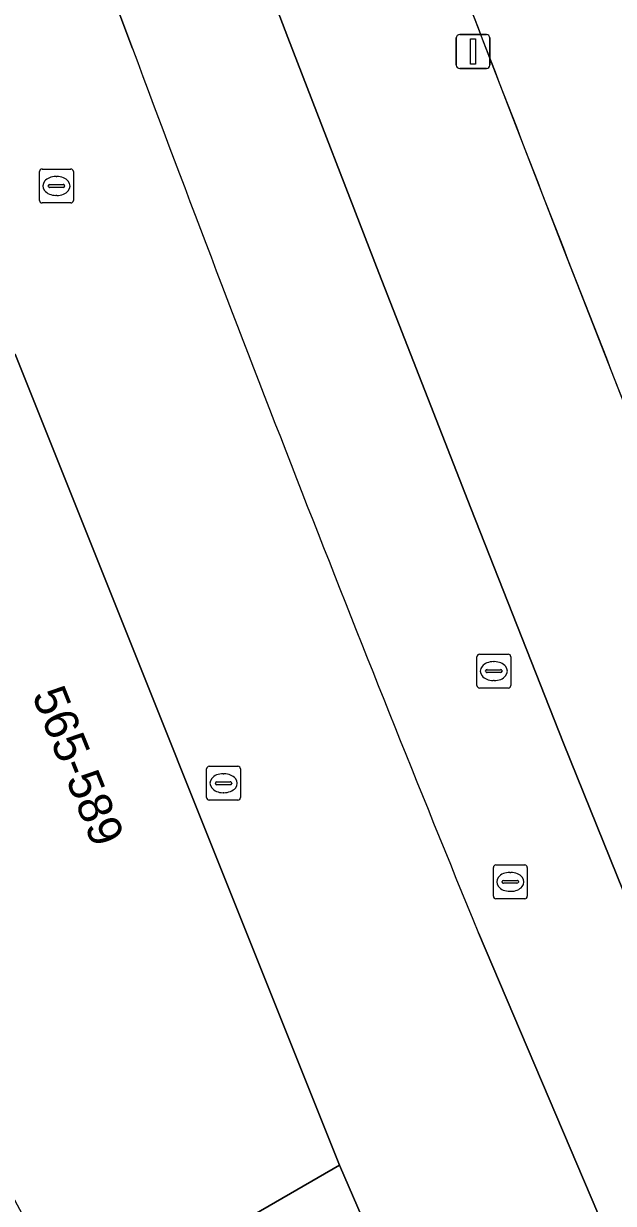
# Model space of a CAD drawing. Extents: x 155018 to 156648, y 383979 to 385733.
# Drawn here: x 156035.88 to 156053.31, y 384963.65 to 384998.49 of the extents above; entities that cross this region are included whole.
import ezdxf

# ---------------------------------------------------------------- set-up
doc = ezdxf.new("R2010")
doc.units = 0
for name, color, linetype in [('IMGEO_Brandkraan', 7, 'Continuous'), ('IMGEO_Lichtmast', 7, 'Continuous'), ('IMGEO_Lijnafwatering', 7, 'Continuous'), ('IMGEO_Pand', 7, 'Continuous'), ('IMGEO_Pand_nummerreeks', 7, 'Continuous'), ('IMGEO_Parkeervlak_gesloten', 7, 'Continuous'), ('IMGEO_Parkeervlak_open', 7, 'Continuous'), ('IMGEO_Rijbaan_lokaal_gesloten', 7, 'Continuous'), ('IMGEO_Rijbaan_regionaal_gesloten', 7, 'Continuous'), ('IMGEO_Rioolput', 7, 'Continuous'), ('IMGEO_Terreindeel_open', 7, 'Continuous')]:
    doc.layers.add(name, color=color, linetype=linetype)

msp = doc.modelspace()

# ---------------------------------------------------------------- linework, layer by layer
at = {"layer": 'IMGEO_Brandkraan'}
for p, q in [((156036.427, 384994.2), (156037.279, 384994.2)), ((156036.352, 384993.274), (156036.352, 384994.126)), ((156036.84, 384993.98), (156036.865, 384993.98)), ((156037.353, 384994.126), (156037.353, 384993.274)), ((156036.611, 384993.694), (156036.611, 384993.706)), ((156037.049, 384993.657), (156036.651, 384993.657)), ((156036.654, 384993.743), (156037.052, 384993.743)), ((156037.095, 384993.706), (156037.095, 384993.694)), ((156037.279, 384993.2), (156036.427, 384993.2)), ((156036.863, 384993.42), (156036.838, 384993.42))]:
    msp.add_line(p, q, dxfattribs=at)
for points in [[(156036.427, 384994.2), (156037.279, 384994.2)], [(156036.352, 384993.274), (156036.352, 384994.126)], [(156037.353, 384994.126), (156037.353, 384993.274)], [(156037.279, 384993.2), (156036.427, 384993.2)]]:
    msp.add_lwpolyline(points, dxfattribs=at)
for centre, radius, start, end in [((156036.429, 384994.124), 0.0765, 91.552, 178.448), ((156036.429, 384994.124), 0.0765, 91.552, 178.448), ((156037.277, 384994.124), 0.0765, 1.552, 88.448), ((156037.277, 384994.124), 0.0765, 1.552, 88.448), ((156036.651, 384993.703), 0.0403, 85.8775, 175.7526), ((156036.648, 384993.693), 0.0366, 178.938, 274.7102), ((156037.052, 384993.7), 0.043, 264.8664, 352.4533), ((156037.056, 384993.705), 0.0386, 1.7309, 96.639), ((156036.429, 384993.276), 0.0765, 181.552, 268.448), ((156036.429, 384993.276), 0.0765, 181.552, 268.448), ((156037.277, 384993.276), 0.0765, 271.552, 358.448), ((156037.277, 384993.276), 0.0765, 271.552, 358.448)]:
    msp.add_arc(centre, radius, start, end, dxfattribs=at)
for centre, major_axis, ratio, start_param, end_param in [((156036.839, 384993.7), (-0.387, 0.002), 0.722429, 4.712389, 7.853982), ((156036.864, 384993.7), (-0.39, 0.002), 0.717154, 1.570796, 4.712389)]:
    msp.add_ellipse(centre, major_axis=major_axis, ratio=ratio, start_param=start_param, end_param=end_param, dxfattribs=at)
at = {"layer": 'IMGEO_Lichtmast'}
for p, q in [((156048.667, 384997.269), (156048.667, 384998.069)), ((156048.667, 384998.069), (156048.667, 384997.269)), ((156048.767, 384998.169), (156049.557, 384998.169)), ((156049.557, 384998.169), (156048.767, 384998.169)), ((156049.657, 384998.069), (156049.657, 384997.269)), ((156049.657, 384997.269), (156049.657, 384998.069)), ((156049.557, 384997.169), (156048.767, 384997.169)), ((156048.767, 384997.169), (156049.557, 384997.169))]:
    msp.add_line(p, q, dxfattribs=at)
msp.add_lwpolyline([(156049.087, 384998.044), (156049.237, 384998.044), (156049.237, 384997.294), (156049.087, 384997.294), (156049.087, 384998.044)], dxfattribs=at)
for centre, start, end in [((156048.767, 384998.069), 90, 180), ((156048.767, 384998.069), 90, 180), ((156049.557, 384998.069), 0, 90), ((156049.557, 384998.069), 360, 90), ((156048.767, 384997.269), 180, 270), ((156048.767, 384997.269), 180, 270), ((156049.557, 384997.269), 270, 0), ((156049.557, 384997.269), 270, 0)]:
    msp.add_arc(centre, 0.1, start, end, dxfattribs=at)
at = {"layer": 'IMGEO_Lijnafwatering'}
for points in [[(156049.488, 384997.907), (156049.219, 384998.605), (156048.95, 384999.303), (156048.682, 385000.001), (156046.608, 385005.452), (156044.555, 385010.911), (156042.523, 385016.377)], [(156056.686, 384979.525), (156054.265, 384985.644), (156051.866, 384991.771), (156049.488, 384997.907)]]:
    msp.add_lwpolyline(points, dxfattribs=at)
at = {"layer": 'IMGEO_Pand'}
msp.add_lwpolyline([(156037.462, 384960.302), (156045.215, 384964.779), (156035.637, 384988.732), (156035.57, 384988.693), (156032.162, 384986.724), (156026.794, 384983.622), (156025.393, 384982.812)], close=True, dxfattribs=at)
at = {"layer": 'IMGEO_Parkeervlak_gesloten'}
msp.add_lwpolyline([(156031.371, 385049.678), (156029.135, 385057.216), (156025.327, 385051.243), (156026.244, 385048.151), (156029.714, 385036.985), (156033.423, 385025.897), (156037.369, 385014.89), (156039.454, 385009.281), (156041.559, 385003.679), (156043.687, 384998.086), (156046.375, 384991.13), (156049.091, 384984.184), (156051.834, 384977.248), (156056.957, 384964.576), (156062.513, 384952.087), (156068.494, 384939.796), (156074.405, 384928.575), (156080.476, 384917.441), (156086.705, 384906.394), (156090.049, 384900.559), (156091.067, 384898.836), (156092.02, 384897.077), (156092.909, 384895.285), (156096.005, 384889.122)], dxfattribs=at)
msp.add_arc((157800.224, 385672.831), 1876.326, 201.013575, 201.695683, dxfattribs=at)
at = {"layer": 'IMGEO_Parkeervlak_open'}
for points in [[(156039.1, 384997.755), (156038.46, 384999.467), (156038.261, 385000), (156029.81, 385023.207)], [(156024.751, 385019.02), (156033.064, 384996.374), (156032.711, 384996.172), (156029.136, 384994.099), (156030.952, 384989.346), (156031.873, 384987.35), (156032.162, 384986.724), (156035.57, 384988.693), (156035.637, 384988.732), (156045.215, 384964.779), (156051.35, 384950.626), (156043.916, 384947.46), (156044.19, 384946.907), (156044.343, 384946.44), (156046.063, 384942.673), (156047.79, 384938.857), (156047.794, 384938.745), (156048.02, 384938.183), (156055.484, 384941.323), (156056.071, 384941.594), (156064.253, 384925.252)], [(156063.992, 384938.912), (156060.539, 384946.057), (156054.931, 384958.46), (156049.32, 384971.639)]]:
    msp.add_lwpolyline(points, dxfattribs=at)
msp.add_arc((156856.352, 385302.513), 872.226, 200.450797, 202.293095, dxfattribs=at)
at = {"layer": 'IMGEO_Rijbaan_lokaal_gesloten'}
for points in [[(156096.005, 384889.122), (156092.909, 384895.285), (156092.02, 384897.077), (156091.067, 384898.836), (156090.049, 384900.559), (156086.705, 384906.394), (156080.476, 384917.441), (156074.405, 384928.575), (156068.494, 384939.796), (156062.513, 384952.087), (156056.957, 384964.576), (156051.834, 384977.248), (156049.091, 384984.184), (156046.375, 384991.13), (156043.687, 384998.086), (156041.559, 385003.679), (156039.454, 385009.281), (156037.369, 385014.89), (156033.423, 385025.897), (156029.714, 385036.985), (156026.244, 385048.151), (156025.327, 385051.243), (156029.135, 385057.216), (156026.264, 385066.584)], [(156021.046, 385049.93), (156029.81, 385023.207), (156038.261, 385000), (156038.46, 384999.467), (156039.1, 384997.755)], [(156049.32, 384971.639), (156054.931, 384958.46), (156060.539, 384946.057), (156063.992, 384938.912)]]:
    msp.add_lwpolyline(points, dxfattribs=at)
msp.add_arc((156856.352, 385302.513), 872.226, 200.450797, 202.293095, dxfattribs=at)
at = {"layer": 'IMGEO_Rijbaan_regionaal_gesloten'}
msp.add_arc((157800.224, 385672.831), 1876.326, 201.013575, 201.695683, dxfattribs=at)
at = {"layer": 'IMGEO_Rioolput'}
for p, q in [((156049.275, 384978.946), (156049.275, 384979.798)), ((156049.35, 384979.872), (156050.202, 384979.872)), ((156049.763, 384979.652), (156049.788, 384979.652)), ((156050.276, 384979.798), (156050.276, 384978.946)), ((156049.534, 384979.366), (156049.534, 384979.378)), ((156049.972, 384979.329), (156049.574, 384979.329)), ((156049.577, 384979.415), (156049.975, 384979.415)), ((156050.018, 384979.378), (156050.018, 384979.366)), ((156050.202, 384978.872), (156049.35, 384978.872)), ((156049.786, 384979.092), (156049.761, 384979.092)), ((156041.289, 384975.636), (156041.289, 384976.488)), ((156041.364, 384976.562), (156042.216, 384976.562)), ((156042.29, 384976.488), (156042.29, 384975.636)), ((156041.591, 384976.105), (156041.989, 384976.105)), ((156041.777, 384976.342), (156041.802, 384976.342)), ((156041.548, 384976.056), (156041.548, 384976.068)), ((156041.986, 384976.019), (156041.588, 384976.019)), ((156041.8, 384975.782), (156041.775, 384975.782)), ((156042.032, 384976.068), (156042.032, 384976.056)), ((156042.216, 384975.562), (156041.364, 384975.562)), ((156049.837, 384973.649), (156050.689, 384973.649)), ((156049.762, 384972.723), (156049.762, 384973.575)), ((156050.25, 384973.429), (156050.275, 384973.429)), ((156050.763, 384973.575), (156050.763, 384972.723)), ((156050.021, 384973.143), (156050.021, 384973.155)), ((156050.459, 384973.106), (156050.061, 384973.106)), ((156050.064, 384973.192), (156050.462, 384973.192)), ((156050.505, 384973.155), (156050.505, 384973.143)), ((156050.689, 384972.649), (156049.837, 384972.649)), ((156050.273, 384972.869), (156050.248, 384972.869))]:
    msp.add_line(p, q, dxfattribs=at)
for points in [[(156049.275, 384978.946), (156049.275, 384979.798)], [(156049.35, 384979.872), (156050.202, 384979.872)], [(156050.276, 384979.798), (156050.276, 384978.946)], [(156050.202, 384978.872), (156049.35, 384978.872)], [(156041.289, 384975.636), (156041.289, 384976.488)], [(156041.364, 384976.562), (156042.216, 384976.562)], [(156042.29, 384976.488), (156042.29, 384975.636)], [(156042.216, 384975.562), (156041.364, 384975.562)], [(156049.837, 384973.649), (156050.689, 384973.649)], [(156049.762, 384972.723), (156049.762, 384973.575)], [(156050.763, 384973.575), (156050.763, 384972.723)], [(156050.689, 384972.649), (156049.837, 384972.649)]]:
    msp.add_lwpolyline(points, dxfattribs=at)
for centre, radius, start, end in [((156049.352, 384979.796), 0.0765, 91.552, 178.448), ((156049.352, 384979.796), 0.0765, 91.552, 178.448), ((156050.2, 384979.796), 0.0765, 1.552, 88.448), ((156050.2, 384979.796), 0.0765, 1.552, 88.448), ((156049.574, 384979.375), 0.0403, 85.8775, 175.7526), ((156049.571, 384979.365), 0.0366, 178.938, 274.7102), ((156049.975, 384979.372), 0.043, 264.8664, 352.4533), ((156049.979, 384979.377), 0.0386, 1.7309, 96.639), ((156049.352, 384978.948), 0.0765, 181.552, 268.448), ((156049.352, 384978.948), 0.0765, 181.552, 268.448), ((156050.2, 384978.948), 0.0765, 271.552, 358.448), ((156050.2, 384978.948), 0.0765, 271.552, 358.448), ((156041.366, 384976.486), 0.0765, 91.552, 178.448), ((156041.366, 384976.486), 0.0765, 91.552, 178.448), ((156042.214, 384976.486), 0.0765, 1.552, 88.448), ((156042.214, 384976.486), 0.0765, 1.552, 88.448), ((156041.588, 384976.065), 0.0403, 85.8775, 175.7526), ((156041.993, 384976.067), 0.0386, 1.7309, 96.639), ((156041.585, 384976.055), 0.0366, 178.938, 274.7102), ((156041.989, 384976.062), 0.043, 264.8664, 352.4533), ((156041.366, 384975.638), 0.0765, 181.552, 268.448), ((156041.366, 384975.638), 0.0765, 181.552, 268.448), ((156042.214, 384975.638), 0.0765, 271.552, 358.448), ((156042.214, 384975.638), 0.0765, 271.552, 358.448), ((156049.839, 384973.573), 0.0765, 91.552, 178.448), ((156049.839, 384973.573), 0.0765, 91.552, 178.448), ((156050.687, 384973.573), 0.0765, 1.552, 88.448), ((156050.687, 384973.573), 0.0765, 1.552, 88.448), ((156050.061, 384973.152), 0.0403, 85.8775, 175.7526), ((156050.058, 384973.142), 0.0366, 178.938, 274.7102), ((156050.462, 384973.149), 0.043, 264.8664, 352.4533), ((156050.466, 384973.154), 0.0386, 1.7309, 96.639), ((156049.839, 384972.725), 0.0765, 181.552, 268.448), ((156049.839, 384972.725), 0.0765, 181.552, 268.448), ((156050.687, 384972.725), 0.0765, 271.552, 358.448), ((156050.687, 384972.725), 0.0765, 271.552, 358.448)]:
    msp.add_arc(centre, radius, start, end, dxfattribs=at)
for centre, major_axis, ratio, start_param, end_param in [((156049.762, 384979.372), (-0.387, 0.002), 0.722429, 4.712389, 7.853982), ((156049.787, 384979.372), (-0.39, 0.002), 0.717154, 1.570796, 4.712389), ((156041.776, 384976.062), (-0.387, 0.002), 0.722429, 4.712389, 7.853982), ((156041.801, 384976.062), (-0.39, 0.002), 0.717154, 1.570796, 4.712389), ((156050.249, 384973.149), (-0.387, 0.002), 0.722429, 4.712389, 7.853982), ((156050.274, 384973.149), (-0.39, 0.002), 0.717154, 1.570796, 4.712389)]:
    msp.add_ellipse(centre, major_axis=major_axis, ratio=ratio, start_param=start_param, end_param=end_param, dxfattribs=at)
at = {"layer": 'IMGEO_Terreindeel_open'}
msp.add_lwpolyline([(156043.916, 384947.46), (156051.35, 384950.626), (156045.215, 384964.779), (156037.462, 384960.302), (156037.837, 384959.653), (156037.728, 384959.594), (156041.378, 384952.589), (156041.549, 384952.243), (156048.853, 384955.877), (156049.027, 384955.523), (156045.297, 384953.699), (156046.057, 384952.069), (156045.949, 384952.03), (156046.02, 384951.755), (156042.615, 384950.09)], close=True, dxfattribs=at)

# ---------------------------------------------------------------- texts
at = {"layer": 'IMGEO_Pand_nummerreeks'}
msp.add_text('565-589', height=1, rotation=291.9866, dxfattribs=at).set_placement((156036.12, 384978.667))

doc.saveas('drawing.dxf')
